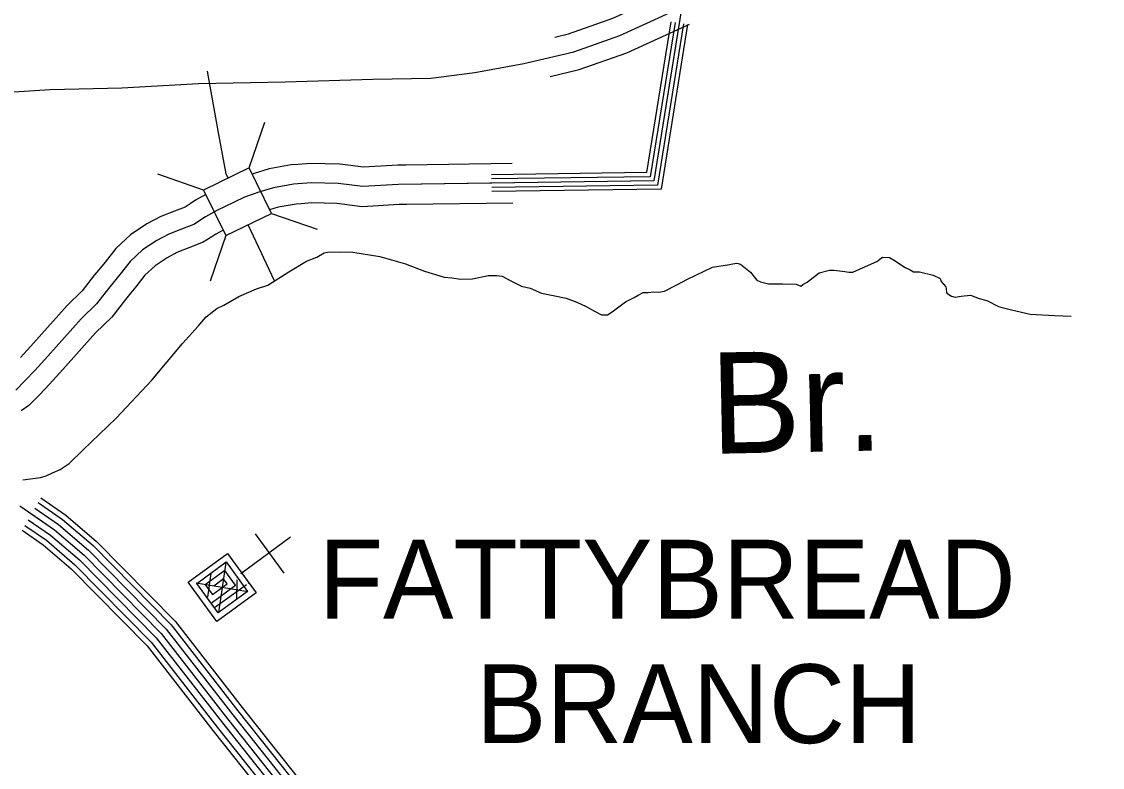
# Model space of a CAD drawing. Extents: x 1551132 to 1791609, y 378168 to 563823.
# Drawn here: x 1599249 to 1604322, y 505857 to 509358 of the extents above; entities that cross this region are included whole.
import ezdxf

# ---------------------------------------------------------------- set-up
doc = ezdxf.new("R2010")
doc.units = 0
for name, color, linetype in [('DESIGN - DRAINAGE - Bridges and Cross Drains Size Text', 7, 'Continuous'), ('DESIGN - ROW - Right-of-Way and Easement Labels', 7, 'Continuous'), ('DESIGN - TRANSPORTATION - Text', 7, 'Continuous'), ('DESIGN - UTILITIES - Cable (Underground) with Text', 7, 'Continuous'), ('SURVEY - CENTERLINE - Preliminary Text', 7, 'Continuous'), ('SURVEY - DRAINAGE - Natural Features', 7, 'Continuous'), ('SURVEY - DRAINAGE - Storm Sewer', 7, 'Continuous'), ('SURVEY - PROPERTY - Owners', 7, 'Continuous'), ('SURVEY - PROPERTY - Parcels', 7, 'Continuous')]:
    doc.layers.add(name, color=color, linetype=linetype)

msp = doc.modelspace()

# ---------------------------------------------------------------- linework, layer by layer
at = {"layer": 'DESIGN - TRANSPORTATION - Text'}
for points in [[(1600218.261, 508623.566), (1600209.703, 508644.242), (1600173.745, 508829.072), (1600141.763, 509011.86), (1600121.322, 509125.163)], [(1600436.039, 508140.954), (1600312.033, 508405.169)], [(1599254.483, 507207.288), (1599255.091, 507207.304), (1599337.247, 507218.471), (1599363.347, 507226.221), (1599393.496, 507239.93), (1599429.678, 507255.589), (1599471.986, 507283.206), (1599536.676, 507346.658), (1599692.306, 507497.337), (1599860.227, 507675.95), (1600004.065, 507846.796), (1600076.939, 507928.198), (1600115.413, 507971.891), (1600165.845, 508011.442), (1600198.019, 508027.143), (1600268.484, 508068.485), (1600350.891, 508103.703), (1600405.098, 508121.17), (1600503.795, 508184.272), (1600586.343, 508233.515), (1600634.576, 508253.049), (1600668.792, 508272.733), (1600686.841, 508276.549), (1600742.881, 508277.974), (1600802.888, 508275.341), (1600930.752, 508255.974), (1601050.449, 508220.657), (1601140.155, 508187.656), (1601231.903, 508158.638), (1601267.902, 508156.263), (1601309.851, 508149.813), (1601365.9, 508151.23), (1601438.09, 508166.505), (1601480.106, 508166.072), (1601504.097, 508163.814), (1601545.887, 508141.338), (1601595.661, 508116.771), (1601635.569, 508106.329), (1601689.367, 508083.728), (1601751.266, 508071.053), (1601805.19, 508060.47), (1601855.022, 508041.919), (1601898.829, 508021.419), (1601938.62, 507998.96), (1601970.469, 507982.593), (1601998.477, 507982.301), (1602020.634, 507996.101), (1602083.15, 508043.544), (1602123.374, 508063.161), (1602143.507, 508074.978), (1602165.639, 508086.77), (1602189.647, 508086.52), (1602215.705, 508090.254), (1602239.688, 508088.004), (1602265.762, 508093.746), (1602324.094, 508123.196), (1602374.385, 508148.722), (1602491.032, 508205.624), (1602571.205, 508218.816), (1602587.238, 508220.649), (1602605.288, 508224.474), (1602623.254, 508220.274), (1602670.878, 508181.698), (1602700.519, 508145.322), (1602716.443, 508137.139), (1602754.351, 508126.722), (1602820.399, 508128.039), (1602884.406, 508125.364), (1602906.33, 508117.122), (1602916.422, 508125.03), (1602936.53, 508134.839), (1602993.003, 508178.34), (1603041.169, 508191.865), (1603063.177, 508191.64), (1603113.134, 508185.107), (1603131.125, 508182.915), (1603151.133, 508182.707), (1603195.357, 508202.282), (1603263.697, 508231.633), (1603289.93, 508253.4), (1603321.921, 508251.059)], [(1603321.921, 508251.059), (1603341.829, 508240.833), (1603395.477, 508204.199), (1603419.385, 508193.932), (1603435.285, 508183.749), (1603463.301, 508183.457), (1603527.182, 508168.757), (1603561.032, 508152.373), (1603564.89, 508138.306), (1603586.648, 508114.03), (1603588.548, 508103.988), (1603590.381, 508087.938), (1603592.339, 508083.913), (1603614.205, 508069.654), (1603630.172, 508065.479), (1603658.221, 508069.196), (1603702.303, 508074.746), (1603744.152, 508058.279), (1603780.085, 508049.887), (1603833.817, 508021.27), (1603845.783, 508017.136), (1603895.674, 508004.594), (1603983.53, 507985.636), (1604097.511, 507978.435), (1604175.609, 507975.219)]]:
    msp.add_lwpolyline(points, dxfattribs=at)
at = {"layer": 'DESIGN - UTILITIES - Cable (Underground) with Text'}
msp.add_line((1600480.766, 506769.74), (1600346.562, 506954.278), dxfattribs=at)
for points in [[(1600511.295, 506938.399), (1600277.7, 506765.777)], [(1600286.55, 506772.244), (1600282.408, 506769.169), (1600349.51, 506676.946), (1600164.939, 506542.875), (1600030.869, 506727.313), (1600215.481, 506861.342), (1600315.943, 506723.095), (1600312.726, 506720.595)], [(1600304.368, 506714.695), (1600154.421, 506605.658), (1600070.644, 506721.022), (1600209.107, 506821.7), (1600309.602, 506683.195), (1600171.23, 506582.65), (1600137.829, 506628.716), (1600253.068, 506712.585), (1600202.775, 506781.883), (1600110.46, 506714.732), (1600144.078, 506668.624), (1600213.243, 506718.742), (1600196.484, 506742.017), (1600150.369, 506708.491)], [(1600207.299, 506819.325), (1600172.288, 506584.717)], [(1600136.417, 506767.932), (1600120.67, 506655.64)], [(1600310.752, 506681.695), (1600068.794, 506722.172)], [(1600259.134, 506738.06), (1600257.161, 506646.36)]]:
    msp.add_lwpolyline(points, dxfattribs=at)
at = {"layer": 'SURVEY - CENTERLINE - Preliminary Text'}
for points in [[(1599338.447, 507122.369), (1599456.153, 507041.275), (1599600.849, 506917.33), (1599969.107, 506543.521), (1600283.808, 506138.719), (1600738.238, 505565.713), (1601152.428, 505017.766), (1601742.472, 504282.264), (1601979.541, 503976.106), (1602198.711, 503736.708), (1602506.404, 503478.252), (1602849.395, 503209.445), (1603174.579, 502904.004), (1603424.84, 502675.131), (1603568.003, 502516.111), (1603643.859, 502386.716), (1603722.849, 502056.849), (1603695.941, 501601.479), (1603686.616, 501239.786), (1603725.765, 500951.295), (1603787.038, 500753.474), (1603873.728, 500592.511), (1604100.422, 500304.112), (1604498.646, 499855.567)], [(1599240.158, 507084.784), (1599403.204, 506972.448), (1599541.651, 506853.854), (1599903.767, 506486.278), (1600215.609, 506085.159), (1600669.673, 505512.62), (1601084.005, 504964.472), (1601674.365, 504228.579), (1601913.168, 503920.188), (1602138.587, 503673.956), (1602451.755, 503410.9), (1602792.855, 503143.576), (1603115.63, 502840.402), (1603363.216, 502613.98), (1603497.655, 502464.643), (1603562.528, 502353.982), (1603635.526, 502049.14), (1603609.293, 501605.154), (1603599.751, 501235.044), (1603640.809, 500932.503), (1603706.699, 500719.773), (1603800.93, 500544.802), (1604033.857, 500248.477), (1604435.131, 499796.499)], [(1599310.481, 507073.976), (1599422.137, 506997.049), (1599562.817, 506876.546), (1599927.125, 506506.737), (1600239.992, 506104.31), (1600694.181, 505531.603), (1601108.462, 504983.523), (1601698.715, 504247.771), (1601936.892, 503940.18), (1602160.079, 503696.39), (1602471.288, 503434.975), (1602813.071, 503167.119), (1603136.705, 502863.136), (1603385.249, 502635.839), (1603522.804, 502483.043), (1603591.602, 502365.682), (1603666.742, 502051.899), (1603640.267, 501603.837), (1603630.801, 501236.744), (1603671.183, 500939.22), (1603735.423, 500731.823), (1603826.954, 500561.86), (1604057.657, 500268.37), (1604457.839, 499817.616)], [(1599326.022, 507100.918), (1599441.061, 507021.658), (1599583.975, 506899.238), (1599950.482, 506527.204), (1600264.375, 506123.452), (1600718.697, 505550.579), (1601132.92, 505002.573), (1601723.056, 504266.963), (1601960.625, 503960.172), (1602181.57, 503718.816), (1602490.829, 503459.051), (1602833.279, 503190.669), (1603157.771, 502885.878), (1603407.282, 502657.706), (1603547.953, 502501.444), (1603620.677, 502377.39), (1603697.958, 502054.649), (1603671.242, 501602.529), (1603661.858, 501238.436), (1603701.549, 500945.937), (1603764.139, 500743.873), (1603852.978, 500578.911), (1604081.448, 500288.253), (1604480.546, 499838.734)], [(1599279.39, 507020.108), (1599384.271, 506947.848), (1599520.484, 506831.161), (1599880.409, 506465.819), (1600191.226, 506066.009), (1600645.165, 505493.636), (1601059.547, 504945.422), (1601650.016, 504209.387), (1601889.443, 503900.195), (1602117.096, 503651.522), (1602432.222, 503386.824), (1602772.639, 503120.034), (1603094.556, 502817.668), (1603341.183, 502592.121), (1603472.505, 502446.242), (1603533.454, 502342.281), (1603604.31, 502046.382), (1603578.319, 501606.471), (1603568.702, 501233.344), (1603610.434, 500925.786), (1603677.974, 500707.722), (1603774.905, 500527.743), (1604010.058, 500228.585), (1604412.423, 499775.382)], [(1599294.873, 507047.083), (1599403.204, 506972.448), (1599541.651, 506853.854), (1599903.767, 506486.278), (1600215.609, 506085.159), (1600669.673, 505512.62), (1601084.005, 504964.472), (1601674.365, 504228.579), (1601913.168, 503920.188), (1602138.587, 503673.956), (1602451.755, 503410.9), (1602792.855, 503143.576), (1603115.63, 502840.402), (1603363.216, 502613.98), (1603497.655, 502464.643), (1603562.528, 502353.982), (1603635.526, 502049.14), (1603609.293, 501605.154), (1603599.751, 501235.044), (1603640.809, 500932.503), (1603706.699, 500719.773), (1603800.93, 500544.802), (1604033.857, 500248.477), (1604435.131, 499796.499)], [(1599251.032, 506970.773), (1599349.647, 506902.83), (1599481.769, 506789.644), (1599837.677, 506428.376), (1600146.619, 506030.983), (1600600.316, 505458.91), (1601014.798, 504910.571), (1601605.475, 504174.277), (1601846.028, 503863.619), (1602077.772, 503610.488), (1602396.481, 503342.773), (1602735.665, 503076.95), (1603056.007, 502776.067), (1603300.876, 502552.12), (1603426.498, 502412.583), (1603480.263, 502320.872), (1603547.195, 502041.348), (1603521.645, 501608.871), (1603511.887, 501230.244), (1603554.869, 500913.494), (1603625.434, 500685.68), (1603727.29, 500496.542), (1603966.525, 500192.201), (1604370.882, 499736.748)], [(1599264.015, 506993.057), (1599365.346, 506923.239), (1599499.327, 506808.469), (1599857.051, 506445.352), (1600166.844, 506046.866), (1600620.649, 505474.66), (1601035.089, 504926.371), (1601625.675, 504190.194), (1601865.711, 503880.203), (1602095.605, 503629.097), (1602412.681, 503362.749), (1602752.431, 503096.484), (1603073.49, 502794.926), (1603319.151, 502570.254), (1603447.356, 502427.842), (1603504.379, 502330.573), (1603573.094, 502043.632), (1603547.345, 501607.779), (1603537.645, 501231.652), (1603580.068, 500919.069), (1603649.258, 500695.672), (1603748.881, 500510.692), (1603986.267, 500208.701), (1604389.715, 499754.265)]]:
    msp.add_lwpolyline(points, dxfattribs=at)
at = {"layer": 'SURVEY - DRAINAGE - Natural Features'}
for points in [[(1603718.642, 517952.584), (1602216.73, 508610.484), (1601018.1, 508593.474), (1600850.454, 508584.132), (1600735.032, 508597.958), (1600607.493, 508601.974), (1600525.628, 508595.274), (1600431.639, 508578.765), (1600367.515, 508559.781), (1600295.317, 508534.931), (1600243.052, 508509.763), (1600164.645, 508471.021), (1600112.313, 508441.853), (1600057.889, 508406.719), (1599999.682, 508383.652), (1599939.484, 508360.609), (1599883.16, 508331.509), (1599816.612, 508286.574), (1599757.871, 508231.514), (1599711.022, 508172.271), (1599662.173, 508113.053), (1599601.042, 508034.042), (1599528.077, 507963.216), (1599371.613, 507787.736), (1599310.673, 507720.709), (1599266.016, 507673.433), (1599221.4, 507628.148)], [(1603718.642, 517952.584), (1602216.73, 508610.484), (1601018.1, 508593.474), (1600850.454, 508584.132), (1600735.032, 508597.958), (1600607.493, 508601.974), (1600525.628, 508595.274), (1600431.639, 508578.765), (1600367.515, 508559.781), (1600295.317, 508534.931), (1600243.052, 508509.763), (1600164.645, 508471.021), (1600112.313, 508441.853), (1600057.889, 508406.719), (1599999.682, 508383.652), (1599939.484, 508360.609), (1599883.16, 508331.509), (1599816.612, 508286.574), (1599757.871, 508231.514), (1599711.022, 508172.271), (1599662.173, 508113.053), (1599601.042, 508034.042), (1599528.077, 507963.216), (1599371.613, 507787.736), (1599310.673, 507720.709), (1599266.016, 507673.433), (1599221.4, 507628.148)], [(1602296.262, 509357.17), (1602182.573, 508650.002), (1601453.773, 508639.659)], [(1602316.003, 509353.995), (1602199.647, 508630.243), (1601453.857, 508619.659)], [(1602374.26, 509344.628), (1602250.038, 508571.95), (1601455.815, 508560.674)], [(1602335.753, 509350.82), (1602216.73, 508610.484), (1601455.832, 508599.683)], [(1602355.502, 509347.645), (1602233.813, 508590.725), (1601455.857, 508579.683)]]:
    msp.add_lwpolyline(points, dxfattribs=at)
at = {"layer": 'SURVEY - DRAINAGE - Storm Sewer'}
for p, q in [((1600316.872, 508671.882), (1600390.792, 508886.642)), ((1600103.308, 508567.751), (1599888.564, 508641.679)), ((1600420.978, 508458.326), (1600635.713, 508384.381)), ((1600207.472, 508354.187), (1600133.535, 508139.435))]:
    msp.add_line(p, q, dxfattribs=at)
msp.add_lwpolyline([(1600207.472, 508354.187), (1600421.028, 508458.351), (1600316.872, 508671.882), (1600103.308, 508567.751)], close=True, dxfattribs=at)
at = {"layer": 'SURVEY - PROPERTY - Owners'}
for points in [[(1601552.063, 508691.769), (1601052.133, 508684.677), (1601014.934, 508684.152), (1600853.346, 508675.143), (1600741.865, 508688.502), (1600605.21, 508692.802), (1600547.353, 508688.068), (1600514.062, 508685.343), (1600410.856, 508667.209), (1600339.866, 508646.2), (1600330.625, 508643.017)], [(1601553.346, 508601.067), (1601018.1, 508593.474), (1600850.454, 508584.132), (1600735.032, 508597.958), (1600607.493, 508601.974), (1600525.628, 508595.274), (1600431.639, 508578.765), (1600367.515, 508559.781), (1600295.317, 508534.931), (1600243.052, 508509.763), (1600164.645, 508471.021), (1600112.313, 508441.853), (1600057.889, 508406.719), (1599999.682, 508383.652), (1599939.484, 508360.609), (1599883.16, 508331.509), (1599816.612, 508286.574), (1599757.871, 508231.514), (1599711.022, 508172.271), (1599662.173, 508113.053), (1599601.042, 508034.042), (1599528.077, 507963.216), (1599371.613, 507787.736), (1599310.673, 507720.709), (1599266.016, 507673.433), (1599221.4, 507628.148)], [(1600113.655, 508546.448), (1600065.581, 508519.655), (1600040.656, 508503.563), (1600016.19, 508487.763), (1599966.758, 508468.179), (1599902.343, 508443.52), (1599836.803, 508409.661), (1599759.863, 508357.701), (1599690.915, 508293.083), (1599640.457, 508229.273), (1599618.683, 508202.888), (1599591.3, 508169.679), (1599533.243, 508094.644), (1599462.553, 508026.025), (1599304.207, 507848.429), (1599289.907, 507832.712), (1599244.141, 507782.369)], [(1601554.679, 508506.781), (1601054.749, 508499.689), (1601021.392, 508499.214), (1600847.446, 508489.522), (1600727.924, 508503.839), (1600609.86, 508507.555), (1600562.444, 508503.68), (1600537.653, 508501.647), (1600453.247, 508486.821), (1600412.581, 508474.788)], [(1600194.903, 508379.935), (1600160.887, 508360.976), (1600140.996, 508348.134), (1600101.238, 508322.467), (1600033.907, 508295.783), (1599978.099, 508274.424), (1599931.342, 508250.273), (1599875.602, 508212.631), (1599827.478, 508167.521), (1599784.371, 508113.011), (1599761.388, 508085.161), (1599735.847, 508054.185), (1599671.515, 507971.041), (1599596.192, 507897.922), (1599441.687, 507724.643), (1599426.787, 507708.251), (1599379.83, 507656.608), (1599333.881, 507607.956), (1599282.765, 507556.08), (1599247.366, 507530.921)]]:
    msp.add_lwpolyline(points, dxfattribs=at)
at = {"layer": 'SURVEY - PROPERTY - Parcels'}
for points in [[(1601751.383, 509285.143), (1601816.407, 509300.568), (1602024.085, 509373.97), (1602311.887, 509505.582)], [(1597486.6, 509080.918), (1597906.357, 509037.084), (1598664.856, 509009.075), (1599063.588, 509019.776), (1599382.381, 509039.968), (1599718.981, 509047.802), (1600079.814, 509067.219), (1600486.521, 509075.77), (1600897.295, 509088.254), (1601169.755, 509093.262), (1601376.509, 509119.53), (1601605.587, 509161.431), (1601840.931, 509217.258), (1602056.626, 509293.493), (1602347.953, 509426.722)], [(1601729.559, 509100.688), (1601865.739, 509132.989), (1602089.542, 509212.091), (1602384.427, 509346.945)]]:
    msp.add_lwpolyline(points, dxfattribs=at)

# ---------------------------------------------------------------- texts
at = {"layer": 'DESIGN - DRAINAGE - Bridges and Cross Drains Size Text'}
msp.add_text('Br.', height=474.9888, rotation=1.142097, dxfattribs=at).set_placement((1602485.516, 507329.208))
at = {"layer": 'DESIGN - ROW - Right-of-Way and Easement Labels'}
for s, p in [('FATTYBREAD', (1600643.424, 506556.23)), ('BRANCH', (1601382.14, 505971.315))]:
    msp.add_text(s, height=369.9913, rotation=0.000036, dxfattribs=at).set_placement(p)

doc.saveas('drawing.dxf')
